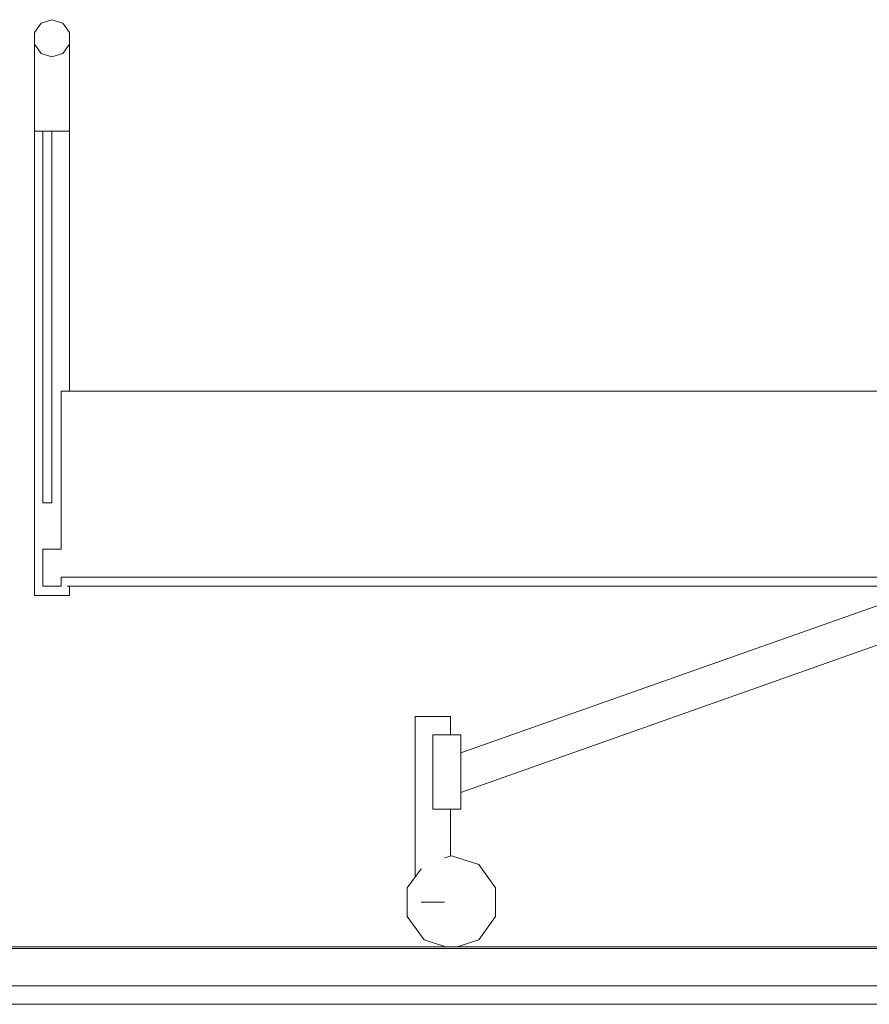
# Model space of a CAD drawing. Header units: millimetres. Extents: x -30280 to 309309, y -17460 to 4378.
# Tile 683 of 1056: x 230707 to 231622, y -13520 to -12460. Entities that reach past the tile are written whole.
import ezdxf

# ---------------------------------------------------------------- set-up
doc = ezdxf.new("R2010")
doc.units = ezdxf.units.MM
doc.header["$MEASUREMENT"] = 0
doc.linetypes.add('Wipeout_Contour', pattern=[1000, 0, -1000])
for name, color, linetype in [('10_ESTR_Fotjats', 7, 'Continuous'), ('Nuevo_09_EI_Mobiliari general', 7, 'Continuous'), ('Nuevo_14_PAV_Soft Light Grey 0554', 7, 'Continuous')]:
    doc.layers.add(name, color=color, linetype=linetype)
for name, color, linetype, lineweight in [('10_ESTR_Fotjats_Pluma_Nº__1', 7, 'Continuous', 5), ('Nuevo_09_EI_Mobiliari general_Pluma_Nº__24', 252, 'Continuous', 5), ('Nuevo_14_PAV_Soft Light Grey 0554_Pluma_Nº__29', 7, 'Continuous', 20)]:
    doc.layers.add(name, color=color, linetype=linetype, lineweight=lineweight)
doc.layers.add('Nuevo_09_EI_Mobiliari general_Pluma_Nº__82', color=7, linetype='Continuous', lineweight=5, true_color=0xaaaaaa)

# ---------------------------------------------------------------- blocks, each defined once
blk = doc.blocks.new('Elem Sección_485_6', base_point=(235890.6, -13460))
at = {"layer": '10_ESTR_Fotjats_Pluma_Nº__1', "color": 7, "linetype": 'Continuous', "lineweight": 5}
for p, q in [((260735.6, -13500), (227981.8, -13500)), ((260735.6, -13520), (227981.8, -13520))]:
    blk.add_line(p, q, dxfattribs=at)
blk = doc.blocks.new('Elem Sección_556_6', base_point=(235890.6, -13460))
at = {"layer": 'Nuevo_09_EI_Mobiliari general_Pluma_Nº__24', "color": 252, "linetype": 'Continuous', "lineweight": 5}
for p, q in [((230730.2, -12463.8), (230723, -12473.8)), ((230742, -12460), (230730.2, -12463.8)), ((230742, -12460), (230753.8, -12463.8)), ((230753.8, -12463.8), (230761, -12473.8))]:
    blk.add_line(p, q, dxfattribs=at)
at = {"color": 254, "linetype": 'Wipeout_Contour', "lineweight": 0, "ltscale": 924260.759908}
blk.add_wipeout([(230730.2, -12496.2), (230723, -12486.2), (230723, -12513.6), (230730.2, -12520.7)], dxfattribs=at).dxf.layer = 'Nuevo_09_EI_Mobiliari general'
at = {"color": 254, "linetype": 'Wipeout_Contour', "lineweight": 0, "ltscale": 924346.974509}
blk.add_wipeout([(230753.8, -12496.2), (230742, -12500), (230742, -12523.4), (230753.8, -12520.7)], dxfattribs=at).dxf.layer = 'Nuevo_09_EI_Mobiliari general'
at = {"color": 254, "linetype": 'Wipeout_Contour', "lineweight": 0, "ltscale": 1158467.981719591}
blk.add_wipeout([(231710.2, -13060), (230758.2, -13060), (230758.2, -13070), (231689.4, -13070), (231709.2, -13063)], dxfattribs=at).dxf.layer = 'Nuevo_09_EI_Mobiliari general'
at = {"color": 254, "linetype": 'Wipeout_Contour', "lineweight": 0, "ltscale": 926180.347276}
blk.add_wipeout([(231163.8, -13210), (231163.8, -13230), (231171, -13230), (231171, -13210)], dxfattribs=at).dxf.layer = 'Nuevo_09_EI_Mobiliari general'
at = {"color": 254, "linetype": 'Wipeout_Contour', "lineweight": 0, "ltscale": 1389314.133937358}
blk.add_wipeout([(231171, -13310), (231163.8, -13310), (231163.8, -13410), (231164.6, -13410), (231164.6, -13362.4), (231171, -13360.3)], dxfattribs=at).dxf.layer = 'Nuevo_09_EI_Mobiliari general'
at = {"layer": 'Nuevo_09_EI_Mobiliari general_Pluma_Nº__24', "color": 252, "linetype": 'Continuous', "lineweight": 5}
blk.add_line((230723, -12473.8), (230723, -12486.2), dxfattribs=at)
at = {"layer": 'Nuevo_09_EI_Mobiliari general_Pluma_Nº__82', "color": 253, "linetype": 'Continuous', "lineweight": 5, "true_color": 0xaaaaaa}
blk.add_line((231171, -13230), (231171, -13210), dxfattribs=at)
at = {"color": 254, "linetype": 'Wipeout_Contour', "lineweight": 0, "ltscale": 924270.398095}
blk.add_wipeout([(230723, -12580), (230730.2, -12580), (230730.2, -12520.7), (230723, -12513.6)], dxfattribs=at).dxf.layer = 'Nuevo_09_EI_Mobiliari general'
at = {"color": 254, "linetype": 'Wipeout_Contour', "lineweight": 0, "ltscale": 924355.863723}
blk.add_wipeout([(230742, -12580), (230753.8, -12580), (230753.8, -12520.7), (230742, -12523.4)], dxfattribs=at).dxf.layer = 'Nuevo_09_EI_Mobiliari general'
at = {"color": 254, "linetype": 'Wipeout_Contour', "lineweight": 0, "ltscale": 1159414.697491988}
blk.add_wipeout([(231182, -13291.8), (231767, -13085), (231708.7, -13064.4), (231709.2, -13063), (231182, -13249.4)], dxfattribs=at).dxf.layer = 'Nuevo_09_EI_Mobiliari general'
at = {"color": 254, "linetype": 'Wipeout_Contour', "lineweight": 0, "ltscale": 926142.367076}
blk.add_wipeout([(231163.8, -13210), (231152, -13210), (231152, -13230), (231163.8, -13230)], dxfattribs=at).dxf.layer = 'Nuevo_09_EI_Mobiliari general'
at = {"color": 254, "linetype": 'Wipeout_Contour', "lineweight": 0, "ltscale": 926174.530795}
blk.add_wipeout([(231152, -13410), (231163.8, -13410), (231163.8, -13310), (231152, -13310)], dxfattribs=at).dxf.layer = 'Nuevo_09_EI_Mobiliari general'
at = {"layer": 'Nuevo_09_EI_Mobiliari general_Pluma_Nº__24', "color": 252, "linetype": 'Continuous', "lineweight": 5}
blk.add_line((231182, -13230), (231182, -13310), dxfattribs=at)
at = {"layer": 'Nuevo_09_EI_Mobiliari general_Pluma_Nº__82', "color": 253, "linetype": 'Continuous', "lineweight": 5, "true_color": 0xaaaaaa}
for p, q in [((230723, -12486.2), (230723, -12513.6)), ((231182, -13249.4), (231709.2, -13063)), ((231182, -13291.8), (231767, -13085)), ((231171, -13210), (231163.8, -13210))]:
    blk.add_line(p, q, dxfattribs=at)
at = {"color": 254, "linetype": 'Wipeout_Contour', "lineweight": 0, "ltscale": 924383.686911}
blk.add_wipeout([(230761, -12486.2), (230753.8, -12496.2), (230753.8, -12520.7), (230761, -12513.6)], dxfattribs=at).dxf.layer = 'Nuevo_09_EI_Mobiliari general'
at = {"color": 254, "linetype": 'Wipeout_Contour', "lineweight": 0, "ltscale": 924300.020629}
blk.add_wipeout([(230742, -12500), (230730.2, -12496.2), (230730.2, -12520.7), (230742, -12523.4)], dxfattribs=at).dxf.layer = 'Nuevo_09_EI_Mobiliari general'
at = {"color": 254, "linetype": 'Wipeout_Contour', "lineweight": 0, "ltscale": 926116.131938}
blk.add_wipeout([(231152, -13410), (231152, -13210), (231140.2, -13210), (231140.2, -13410)], dxfattribs=at).dxf.layer = 'Nuevo_09_EI_Mobiliari general'
at = {"layer": 'Nuevo_09_EI_Mobiliari general_Pluma_Nº__24', "color": 252, "linetype": 'Continuous', "lineweight": 5}
for p, q in [((230761, -12473.8), (230761, -12486.2)), ((230723, -12486.2), (230730.2, -12496.2)), ((230761, -12486.2), (230753.8, -12496.2)), ((230730.2, -12496.2), (230742, -12500)), ((230753.8, -12496.2), (230742, -12500)), ((231152, -13230), (231152, -13310)), ((231182, -13230), (231152, -13230)), ((231182, -13310), (231152, -13310))]:
    blk.add_line(p, q, dxfattribs=at)
at = {"layer": 'Nuevo_09_EI_Mobiliari general_Pluma_Nº__82', "color": 253, "linetype": 'Continuous', "lineweight": 5, "true_color": 0xaaaaaa}
blk.add_line((231163.8, -13210), (231152, -13210), dxfattribs=at)
at = {"color": 254, "linetype": 'Wipeout_Contour', "lineweight": 0, "ltscale": 924393.3238}
blk.add_wipeout([(230753.8, -12580), (230761, -12580), (230761, -12513.6), (230753.8, -12520.7)], dxfattribs=at).dxf.layer = 'Nuevo_09_EI_Mobiliari general'
at = {"color": 254, "linetype": 'Wipeout_Contour', "lineweight": 0, "ltscale": 924308.910306}
blk.add_wipeout([(230730.2, -12580), (230742, -12580), (230742, -12523.4), (230730.2, -12520.7)], dxfattribs=at).dxf.layer = 'Nuevo_09_EI_Mobiliari general'
at = {"color": 254, "linetype": 'Wipeout_Contour', "lineweight": 0, "ltscale": 1389129.888149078}
blk.add_wipeout([(231133, -13382.8), (231139.4, -13374), (231139.4, -13410), (231140.2, -13410), (231140.2, -13210), (231133, -13210)], dxfattribs=at).dxf.layer = 'Nuevo_09_EI_Mobiliari general'
at = {"layer": 'Nuevo_09_EI_Mobiliari general_Pluma_Nº__82', "color": 253, "linetype": 'Continuous', "lineweight": 5, "true_color": 0xaaaaaa}
for p, q in [((230761, -12486.2), (230761, -12513.6)), ((231140.2, -13210), (231133, -13210)), ((231152, -13210), (231140.2, -13210))]:
    blk.add_line(p, q, dxfattribs=at)
at = {"color": 254, "linetype": 'Wipeout_Contour', "lineweight": 0, "ltscale": 2310987.826331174}
blk.add_wipeout([(230730.2, -13080), (230742, -13080), (230742, -13070), (230732, -13070), (230732, -13030), (230742, -13030), (230742, -12980), (230732, -12980), (230732, -12580), (230730.2, -12580)], dxfattribs=at).dxf.layer = 'Nuevo_09_EI_Mobiliari general'
at = {"color": 254, "linetype": 'Wipeout_Contour', "lineweight": 0, "ltscale": 3241798.841624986}
blk.add_wipeout([(231124.4, -13425.4), (231142.6, -13450.4), (231165.8, -13458), (231178.2, -13458), (231201.4, -13450.4), (231219.5, -13425.4), (231219.5, -13394.5), (231201.4, -13369.5), (231172, -13360), (231164.6, -13362.4), (231164.6, -13410), (231139.4, -13410), (231139.4, -13374), (231124.4, -13394.5)], dxfattribs=at).dxf.layer = 'Nuevo_09_EI_Mobiliari general'
at = {"layer": 'Nuevo_09_EI_Mobiliari general_Pluma_Nº__82', "color": 253, "linetype": 'Continuous', "lineweight": 5, "true_color": 0xaaaaaa}
for p, q in [((231133, -13382.8), (231133, -13210)), ((231171, -13360.3), (231171, -13310)), ((231172, -13360), (231164.6, -13362.4)), ((231201.4, -13369.5), (231172, -13360)), ((231139.4, -13374), (231124.4, -13394.5)), ((231219.5, -13394.5), (231201.4, -13369.5)), ((231124.4, -13394.5), (231124.4, -13425.4)), ((231219.5, -13425.4), (231219.5, -13394.5)), ((231140.2, -13410), (231139.4, -13410)), ((231152, -13410), (231140.2, -13410)), ((231163.8, -13410), (231152, -13410)), ((231164.6, -13410), (231163.8, -13410)), ((231124.4, -13425.4), (231142.6, -13450.4)), ((231201.4, -13450.4), (231219.5, -13425.4)), ((231142.6, -13450.4), (231165.8, -13458)), ((231178.2, -13458), (231201.4, -13450.4))]:
    blk.add_line(p, q, dxfattribs=at)
at = {"color": 254, "linetype": 'Wipeout_Contour', "lineweight": 0, "ltscale": 924332.734884}
blk.add_wipeout([(230723, -12580), (230723, -13080), (230730.2, -13080), (230730.2, -12580)], dxfattribs=at).dxf.layer = 'Nuevo_09_EI_Mobiliari general'
at = {"color": 254, "linetype": 'Wipeout_Contour', "lineweight": 0, "ltscale": 1386631.465023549}
blk.add_wipeout([(230742, -13030), (230752, -13030), (230752, -12860), (230753.8, -12860), (230753.8, -12580), (230742, -12580)], dxfattribs=at).dxf.layer = 'Nuevo_09_EI_Mobiliari general'
at = {"color": 254, "linetype": 'Wipeout_Contour', "lineweight": 0, "ltscale": 1386713.914260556}
blk.add_wipeout([(230742, -13080), (230753.8, -13080), (230753.8, -13060), (230752, -13060), (230752, -13070), (230742, -13070)], dxfattribs=at).dxf.layer = 'Nuevo_09_EI_Mobiliari general'
at = {"layer": 'Nuevo_09_EI_Mobiliari general_Pluma_Nº__24', "color": 252, "linetype": 'Continuous', "lineweight": 5}
for p, q in [((230732, -12580), (230732, -12980)), ((230742, -12580), (230732, -12580)), ((230742, -12580), (230742, -12980)), ((230742, -12980), (230732, -12980)), ((230732, -13030), (230732, -13070)), ((230752, -13030), (230732, -13030))]:
    blk.add_line(p, q, dxfattribs=at)
at = {"layer": 'Nuevo_09_EI_Mobiliari general_Pluma_Nº__82', "color": 253, "linetype": 'Continuous', "lineweight": 5, "true_color": 0xaaaaaa}
for p, q in [((230723, -12513.6), (230723, -12580)), ((230723, -12580), (230730.2, -12580)), ((230723, -12580), (230723, -13080)), ((230730.2, -12580), (230732, -12580)), ((230723, -13080), (230730.2, -13080)), ((230730.2, -13080), (230742, -13080))]:
    blk.add_line(p, q, dxfattribs=at)
at = {"color": 254, "linetype": 'Wipeout_Contour', "lineweight": 0, "ltscale": 924430.960565}
blk.add_wipeout([(230753.8, -12860), (230761, -12860), (230761, -12580), (230753.8, -12580)], dxfattribs=at).dxf.layer = 'Nuevo_09_EI_Mobiliari general'
at = {"color": 254, "linetype": 'Wipeout_Contour', "lineweight": 0, "ltscale": 1386764.832074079}
blk.add_wipeout([(230758.2, -13060), (230753.8, -13060), (230753.8, -13080), (230761, -13080), (230761, -13070), (230758.2, -13070)], dxfattribs=at).dxf.layer = 'Nuevo_09_EI_Mobiliari general'
at = {"layer": 'Nuevo_09_EI_Mobiliari general_Pluma_Nº__24', "color": 252, "linetype": 'Continuous', "lineweight": 5}
for p, q in [((230752, -12860), (230752, -13030)), ((232752, -12860), (230752, -12860)), ((230752, -13060), (230752, -13070)), ((232752, -13060), (230752, -13060)), ((230752, -13070), (230732, -13070))]:
    blk.add_line(p, q, dxfattribs=at)
at = {"layer": 'Nuevo_09_EI_Mobiliari general_Pluma_Nº__82', "color": 253, "linetype": 'Continuous', "lineweight": 5, "true_color": 0xaaaaaa}
for p, q in [((230761, -12513.6), (230761, -12580)), ((230742, -12580), (230753.8, -12580)), ((230753.8, -12580), (230761, -12580)), ((230761, -12580), (230761, -12860)), ((230742, -13080), (230753.8, -13080)), ((230753.8, -13080), (230761, -13080)), ((230758.2, -13070), (231689.4, -13070)), ((230761, -13070), (230761, -13080))]:
    blk.add_line(p, q, dxfattribs=at)
blk = doc.blocks.new('Elem Sección_614_6', base_point=(235890.6, -13460))
at = {"layer": 'Nuevo_14_PAV_Soft Light Grey 0554_Pluma_Nº__29', "color": 7, "linetype": 'Continuous', "lineweight": 20}
for p, q in [((233159.7, -13458), (230061.7, -13458)), ((233159.7, -13460), (230061.7, -13460))]:
    blk.add_line(p, q, dxfattribs=at)

msp = doc.modelspace()

# ---------------------------------------------------------------- block references
at = {"layer": '10_ESTR_Fotjats', "lineweight": 0}
msp.add_blockref('Elem Sección_485_6', (235890.6, -13460), dxfattribs=at)

# ---------------------------------------------------------------- next in the draw order: block references
at = {"layer": 'Nuevo_09_EI_Mobiliari general', "lineweight": 0}
msp.add_blockref('Elem Sección_556_6', (235890.6, -13460), dxfattribs=at)

# ---------------------------------------------------------------- next in the draw order: block references
at = {"layer": 'Nuevo_14_PAV_Soft Light Grey 0554', "lineweight": 0}
msp.add_blockref('Elem Sección_614_6', (235890.6, -13460), dxfattribs=at)

doc.saveas('drawing.dxf')
